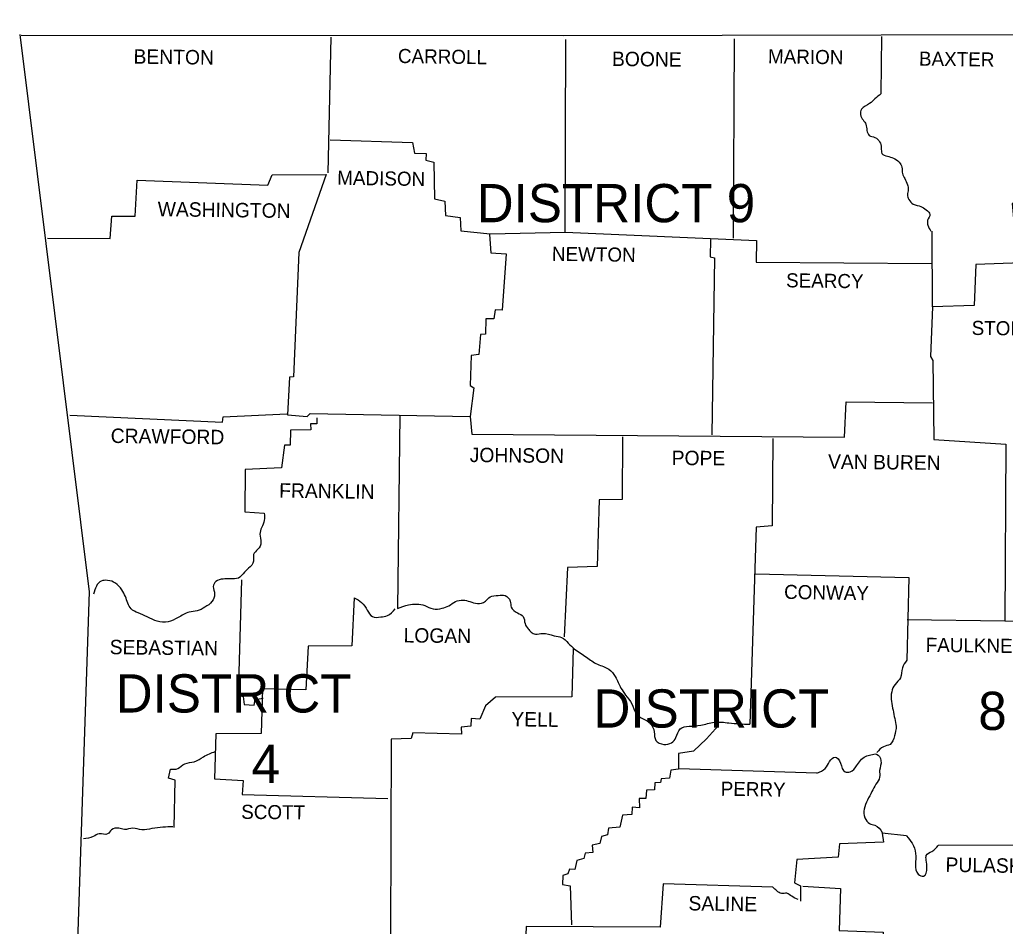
# Model space of a CAD drawing. Extents: x 1671357 to 13005564, y 567358 to 14261451.
# Drawn here: x 12758312.079 to 12758315.016, y 14259953.11 to 14259955.814 of the extents above; entities that cross this region are included whole.
import ezdxf

# ---------------------------------------------------------------- set-up
doc = ezdxf.new("R2010")
doc.units = 0
doc.layers.add('Default', color=7, linetype='Continuous')

msp = doc.modelspace()

# ---------------------------------------------------------------- linework, layer by layer
at = {"layer": 'Default'}
for points in [[(12758312.083, 14259955.7676), (12758313.7, 14259955.7666), (12758315.119, 14259955.7696), (12758316.793, 14259955.7956), (12758317.569, 14259955.8136)], [(12758312.079, 14259955.7696), (12758312.286, 14259954.1076), (12758312.196, 14259951.3946)], [(12758313.006, 14259955.7616), (12758312.997, 14259955.3566)], [(12758313.004, 14259955.4556), (12758313.25, 14259955.4476), (12758313.256, 14259955.4156), (12758313.29, 14259955.4146), (12758313.289, 14259955.3946), (12758313.313, 14259955.3886), (12758313.315, 14259955.2796), (12758313.346, 14259955.2726), (12758313.348, 14259955.2296), (12758313.392, 14259955.2236), (12758313.394, 14259955.1836), (12758313.481, 14259955.1746), (12758313.705, 14259955.1796), (12758313.707, 14259955.7546)], [(12758314.208, 14259955.7566), (12758314.205, 14259955.1626)], [(12758314.648, 14259955.7636), (12758314.646, 14259955.5926)], [(12758315.119, 14259955.7636), (12758315.121, 14259955.5256), (12758315.104, 14259955.5246), (12758315.107, 14259955.2756), (12758315.037, 14259955.2656), (12758315.043, 14259955.1986), (12758315.067, 14259955.1676), (12758315.065, 14259955.0886), (12758314.929, 14259955.0836), (12758314.924, 14259954.9616), (12758314.8, 14259954.9576), (12758314.794, 14259954.8096), (12758314.801, 14259954.7976), (12758314.804, 14259954.5616), (12758315.018, 14259954.5476), (12758315.015, 14259954.0206), (12758315.185, 14259954.0156), (12758315.185, 14259953.4796), (12758315.051, 14259953.4696), (12758315.041, 14259953.3516), (12758314.816, 14259953.3506)], [(12758312.162, 14259955.1626), (12758312.349, 14259955.1616), (12758312.354, 14259955.2276), (12758312.423, 14259955.2276), (12758312.429, 14259955.3346), (12758312.819, 14259955.3206), (12758312.831, 14259955.3506), (12758312.992, 14259955.3516), (12758312.911, 14259955.1196), (12758312.895, 14259954.7486), (12758312.883, 14259954.7476), (12758312.877, 14259954.6356), (12758312.936, 14259954.6306), (12758312.945, 14259954.6396), (12758313.422, 14259954.6306), (12758313.427, 14259954.5776)], [(12758312.162, 14259955.1626), (12758312.349, 14259955.1616), (12758312.354, 14259955.2276), (12758312.423, 14259955.2276), (12758312.429, 14259955.3346), (12758312.819, 14259955.3206), (12758312.831, 14259955.3506), (12758312.992, 14259955.3516), (12758312.911, 14259955.1196), (12758312.895, 14259954.7486), (12758312.883, 14259954.7476), (12758312.877, 14259954.6356), (12758312.936, 14259954.6306), (12758312.945, 14259954.6396), (12758313.422, 14259954.6306), (12758313.427, 14259954.5776)], [(12758313.479, 14259955.1726), (12758313.483, 14259955.1186), (12758313.529, 14259955.1156), (12758313.517, 14259954.9476), (12758313.496, 14259954.9486), (12758313.492, 14259954.9216), (12758313.468, 14259954.9216), (12758313.467, 14259954.8756), (12758313.452, 14259954.8746), (12758313.447, 14259954.8156), (12758313.425, 14259954.8126), (12758313.422, 14259954.7226), (12758313.432, 14259954.7156), (12758313.422, 14259954.6306)], [(12758313.705, 14259955.1796), (12758314.275, 14259955.1556), (12758314.274, 14259955.0906), (12758314.797, 14259955.0866)], [(12758314.8, 14259954.9576), (12758314.799, 14259955.1826)], [(12758314.138, 14259955.1586), (12758314.137, 14259955.1066), (12758314.15, 14259955.1036), (12758314.142, 14259954.5756)], [(12758313.427, 14259954.5776), (12758314.537, 14259954.5686), (12758314.542, 14259954.6736), (12758314.8, 14259954.6706)], [(12758312.228, 14259954.6346), (12758312.683, 14259954.6136), (12758312.685, 14259954.6296), (12758312.875, 14259954.6386)], [(12758313.212, 14259954.6346), (12758313.205, 14259954.0576)], [(12758312.965, 14259954.6266), (12758312.965, 14259954.6086), (12758312.946, 14259954.6086), (12758312.947, 14259954.5906), (12758312.886, 14259954.5896), (12758312.885, 14259954.5446), (12758312.868, 14259954.5446), (12758312.859, 14259954.4776), (12758312.751, 14259954.4726), (12758312.75, 14259954.3456), (12758312.808, 14259954.3416)], [(12758313.876, 14259954.5696), (12758313.875, 14259954.3826), (12758313.806, 14259954.3816), (12758313.8, 14259954.1826), (12758313.712, 14259954.1796), (12758313.702, 14259953.9736)], [(12758314.324, 14259954.5646), (12758314.322, 14259954.3046), (12758314.274, 14259954.3006), (12758314.255, 14259953.7126)], [(12758312.74, 14259954.1436), (12758312.73, 14259953.7996), (12758312.745, 14259953.7956), (12758312.748, 14259953.7716), (12758312.778, 14259953.7696), (12758312.781, 14259953.7866), (12758312.805, 14259953.7906)], [(12758314.272, 14259954.1616), (12758314.729, 14259954.1506), (12758314.723, 14259953.9036)], [(12758313.076, 14259954.0896), (12758313.069, 14259953.9466), (12758312.939, 14259953.9456), (12758312.932, 14259953.8156), (12758312.803, 14259953.8186), (12758312.799, 14259953.6846), (12758312.664, 14259953.6836), (12758312.66, 14259953.5496), (12758312.745, 14259953.5446), (12758312.742, 14259953.5036), (12758313.176, 14259953.4916)], [(12758314.724, 14259954.0246), (12758315.015, 14259954.0206)], [(12758313.729, 14259953.9386), (12758313.725, 14259953.7946), (12758313.497, 14259953.7936), (12758313.467, 14259953.7676), (12758313.45, 14259953.7276), (12758313.425, 14259953.7296), (12758313.424, 14259953.7066), (12758313.395, 14259953.7036), (12758313.396, 14259953.6826), (12758313.251, 14259953.6866), (12758313.246, 14259953.6706), (12758313.186, 14259953.6686), (12758313.184, 14259953.0836)], [(12758314.162, 14259953.7086), (12758314.126, 14259953.6696), (12758314.087, 14259953.6326), (12758314.042, 14259953.6256), (12758314.042, 14259953.5786), (12758314.02, 14259953.5756), (12758314.016, 14259953.5516), (12758313.991, 14259953.5496), (12758313.989, 14259953.5386), (12758313.972, 14259953.5376), (12758313.971, 14259953.5166), (12758313.947, 14259953.5156), (12758313.945, 14259953.4916), (12758313.925, 14259953.4916), (12758313.926, 14259953.4636), (12758313.904, 14259953.4656), (12758313.903, 14259953.4436), (12758313.876, 14259953.4416), (12758313.868, 14259953.4056), (12758313.834, 14259953.4026), (12758313.831, 14259953.3826), (12758313.813, 14259953.3776), (12758313.808, 14259953.3566), (12758313.785, 14259953.3516), (12758313.787, 14259953.3306), (12758313.764, 14259953.3286), (12758313.76, 14259953.3126), (12758313.739, 14259953.3066), (12758313.734, 14259953.2796), (12758313.718, 14259953.2806), (12758313.713, 14259953.2666), (12758313.698, 14259953.2616), (12758313.697, 14259953.2346), (12758313.72, 14259953.2306), (12758313.724, 14259953.1146)], [(12758312.539, 14259953.4046), (12758312.542, 14259953.5456), (12758312.522, 14259953.5516), (12758312.528, 14259953.5786)], [(12758314.455, 14259953.5666), (12758314.043, 14259953.5796)], [(12758314.722, 14259953.3796), (12758314.65, 14259953.3876), (12758314.653, 14259953.3606), (12758314.522, 14259953.3556), (12758314.518, 14259953.3166), (12758314.395, 14259953.3096), (12758314.388, 14259953.2396), (12758314.406, 14259953.2306), (12758314.406, 14259953.1846)], [(12758314.324, 14259953.2266), (12758313.997, 14259953.2366), (12758313.988, 14259953.1076), (12758313.588, 14259953.1096), (12758313.563, 14259952.4436)], [(12758314.413, 14259953.2296), (12758314.525, 14259953.2226), (12758314.521, 14259953.0976), (12758314.652, 14259953.0926), (12758314.654, 14259952.9836), (12758314.716, 14259952.9786), (12758314.716, 14259952.9596), (12758314.774, 14259952.9556), (12758314.776, 14259952.8856), (12758314.908, 14259952.8856), (12758314.912, 14259952.8166), (12758315.034, 14259952.8106), (12758315.033, 14259952.6806)]]:
    msp.add_lwpolyline(points, dxfattribs=at)
for points in [[(12758314.646, 14259955.5926), (12758314.628, 14259955.5776), (12758314.612, 14259955.5636), (12758314.588, 14259955.5466), (12758314.585, 14259955.5306), (12758314.593, 14259955.5146), (12758314.601, 14259955.5016), (12758314.604, 14259955.4836), (12758314.611, 14259955.4686), (12758314.628, 14259955.4626), (12758314.642, 14259955.4496), (12758314.647, 14259955.4316), (12758314.649, 14259955.4146), (12758314.665, 14259955.4066), (12758314.683, 14259955.4006), (12758314.7, 14259955.3886), (12758314.708, 14259955.3736), (12758314.71, 14259955.3546), (12758314.717, 14259955.3396), (12758314.725, 14259955.3216), (12758314.727, 14259955.3066), (12758314.725, 14259955.2916), (12758314.729, 14259955.2776), (12758314.742, 14259955.2636), (12758314.765, 14259955.2566), (12758314.781, 14259955.2466), (12758314.792, 14259955.2326), (12758314.785, 14259955.2156), (12758314.786, 14259955.2006), (12758314.795, 14259955.1826)], [(12758312.808, 14259954.3416), (12758312.808, 14259954.3206), (12758312.8, 14259954.2986), (12758312.795, 14259954.2796), (12758312.798, 14259954.2546), (12758312.789, 14259954.2346), (12758312.776, 14259954.2186), (12758312.776, 14259954.1986), (12758312.761, 14259954.1776), (12758312.745, 14259954.1616), (12758312.731, 14259954.1486), (12758312.706, 14259954.1466), (12758312.685, 14259954.1456), (12758312.664, 14259954.1386), (12758312.656, 14259954.1236), (12758312.66, 14259954.1006), (12758312.652, 14259954.0786), (12758312.631, 14259954.0616), (12758312.608, 14259954.0506), (12758312.584, 14259954.0466), (12758312.551, 14259954.0306), (12758312.521, 14259954.0176), (12758312.489, 14259954.0196), (12758312.459, 14259954.0326), (12758312.432, 14259954.0446), (12758312.411, 14259954.0566), (12758312.394, 14259954.0936), (12758312.383, 14259954.1136), (12758312.364, 14259954.1336), (12758312.341, 14259954.1416), (12758312.322, 14259954.1396), (12758312.299, 14259954.1006)], [(12758313.076, 14259954.0896), (12758313.098, 14259954.0756), (12758313.115, 14259954.0526), (12758313.13, 14259954.0336), (12758313.155, 14259954.0326), (12758313.175, 14259954.0366), (12758313.198, 14259954.0566)], [(12758313.205, 14259954.0576), (12758313.238, 14259954.0686), (12758313.262, 14259954.0706), (12758313.286, 14259954.0666), (12758313.311, 14259954.0566), (12758313.338, 14259954.0586), (12758313.358, 14259954.0656), (12758313.378, 14259954.0786), (12758313.4, 14259954.0826), (12758313.421, 14259954.0786), (12758313.443, 14259954.0726), (12758313.467, 14259954.0796), (12758313.481, 14259954.0926), (12758313.505, 14259954.0966), (12758313.526, 14259954.0966), (12758313.541, 14259954.0796), (12758313.544, 14259954.0616), (12758313.563, 14259954.0446), (12758313.58, 14259954.0336), (12758313.585, 14259954.0126), (12758313.594, 14259953.9976), (12758313.603, 14259953.9876), (12758313.616, 14259953.9816), (12758313.638, 14259953.9836), (12758313.672, 14259953.9766), (12758313.694, 14259953.9716), (12758313.714, 14259953.9546), (12758313.733, 14259953.9366)], [(12758313.733, 14259953.9366), (12758313.768, 14259953.9126), (12758313.801, 14259953.8916), (12758313.835, 14259953.8766), (12758313.854, 14259953.8546), (12758313.871, 14259953.8206), (12758313.885, 14259953.7996), (12758313.903, 14259953.7736), (12758313.916, 14259953.7446), (12758313.937, 14259953.7286), (12758313.959, 14259953.7146), (12758313.97, 14259953.6896), (12758313.975, 14259953.6646), (12758313.999, 14259953.6526), (12758314.022, 14259953.6576), (12758314.035, 14259953.6726), (12758314.047, 14259953.6986), (12758314.074, 14259953.7066), (12758314.109, 14259953.7096), (12758314.149, 14259953.7186), (12758314.193, 14259953.7166), (12758314.255, 14259953.7126)], [(12758314.723, 14259953.9036), (12758314.71, 14259953.8806), (12758314.704, 14259953.8506), (12758314.688, 14259953.8316), (12758314.678, 14259953.8096), (12758314.677, 14259953.7806), (12758314.682, 14259953.7546), (12758314.687, 14259953.7296), (12758314.691, 14259953.7066), (12758314.686, 14259953.6776), (12758314.673, 14259953.6526), (12758314.653, 14259953.6456), (12758314.634, 14259953.6286)], [(12758312.528, 14259953.5786), (12758312.55, 14259953.5806), (12758312.571, 14259953.5946), (12758312.599, 14259953.6006), (12758312.627, 14259953.6156), (12758312.662, 14259953.6316)], [(12758314.455, 14259953.5666), (12758314.48, 14259953.5806), (12758314.493, 14259953.6016), (12758314.509, 14259953.6146), (12758314.525, 14259953.5966), (12758314.539, 14259953.5706), (12758314.554, 14259953.5706), (12758314.573, 14259953.5886), (12758314.585, 14259953.6046), (12758314.6, 14259953.6166), (12758314.616, 14259953.6216), (12758314.633, 14259953.6236), (12758314.646, 14259953.6046), (12758314.642, 14259953.5746), (12758314.642, 14259953.5546), (12758314.631, 14259953.5336), (12758314.619, 14259953.5116), (12758314.606, 14259953.4866), (12758314.596, 14259953.4596), (12758314.598, 14259953.4336), (12758314.612, 14259953.4166), (12758314.628, 14259953.4116), (12758314.65, 14259953.3896)], [(12758312.535, 14259953.4066), (12758312.506, 14259953.4056), (12758312.473, 14259953.4016), (12758312.443, 14259953.3976), (12758312.416, 14259953.4026), (12758312.391, 14259953.3986), (12758312.374, 14259953.4026), (12758312.353, 14259953.3976), (12758312.341, 14259953.3856), (12758312.316, 14259953.3856), (12758312.298, 14259953.3776), (12758312.269, 14259953.3706)], [(12758314.722, 14259953.3796), (12758314.739, 14259953.3576), (12758314.749, 14259953.3276), (12758314.749, 14259953.2936), (12758314.757, 14259953.2656), (12758314.773, 14259953.2596), (12758314.783, 14259953.2836), (12758314.781, 14259953.3076), (12758314.781, 14259953.3216), (12758314.798, 14259953.3336), (12758314.816, 14259953.3506)], [(12758314.399, 14259953.1896), (12758314.38, 14259953.1996), (12758314.365, 14259953.2086), (12758314.349, 14259953.2076), (12758314.336, 14259953.2156), (12758314.324, 14259953.2266)]]:
    msp.add_spline(points, degree=3, dxfattribs=at)

# ---------------------------------------------------------------- texts
for s, height, rotation, p in [('BENTON', 0.04301, 359.2494, (12758312.418, 14259955.6826)), ('CARROLL', 0.04201, 359.1417, (12758313.206, 14259955.6846)), ('MARION', 0.04201, 359.1815, (12758314.309, 14259955.6836)), ('BOONE', 0.04301, 359.3969, (12758313.844, 14259955.6756)), ('BAXTER', 0.04201, 359.2494, (12758314.759, 14259955.6766)), ('MADISON', 0.04201, 359.0833, (12758313.025, 14259955.3216)), ('WASHINGTON', 0.043, 359.2258, (12758312.49, 14259955.2276)), ('NEWTON', 0.04201, 359.2655, (12758313.665, 14259955.0946)), ('SEARCY', 0.04199, 359.2428, (12758314.363, 14259955.0156)), ('STONE', 0.04199, 359.3969, (12758314.916, 14259954.8736)), ('CRAWFORD', 0.043, 359.2702, (12758312.35, 14259954.5516)), ('JOHNSON', 0.04301, 359.3465, (12758313.42, 14259954.4946)), ('POPE', 0.04301, 359.6129, (12758314.022, 14259954.4856)), ('VAN BUREN', 0.04301, 359.3452, (12758314.488, 14259954.4746)), ('FRANKLIN', 0.04301, 359.1757, (12758312.852, 14259954.3886)), ('CONWAY', 0.04199, 359.029, (12758314.357, 14259954.0866)), ('LOGAN', 0.04301, 359.3937, (12758313.223, 14259953.9566)), ('SEBASTIAN', 0.043, 359.2905, (12758312.347, 14259953.9216)), ('FAULKNER', 0.04201, 359.2412, (12758314.779, 14259953.9286)), ('YELL', 0.04301, 359.1931, (12758313.544, 14259953.7066)), ('PERRY', 0.04201, 359.076, (12758314.168, 14259953.4996)), ('SCOTT', 0.04201, 359.4032, (12758312.739, 14259953.4306)), ('PULASKI', 0.04301, 359.0452, (12758314.838, 14259953.2726)), ('SALINE', 0.04301, 359.1449, (12758314.072, 14259953.1576))]:
    msp.add_text(s, height=height, rotation=rotation, dxfattribs=at).set_placement(p)
for s, p in [('DISTRICT 9', (12758313.441, 14259955.2096)), ('DISTRICT', (12758312.365, 14259953.7476)), ('DISTRICT', (12758313.789, 14259953.7026)), ('8', (12758314.936, 14259953.6956)), ('4', (12758312.77, 14259953.5376))]:
    msp.add_text(s, height=0.114, dxfattribs=at).set_placement(p)

doc.saveas('drawing.dxf')
